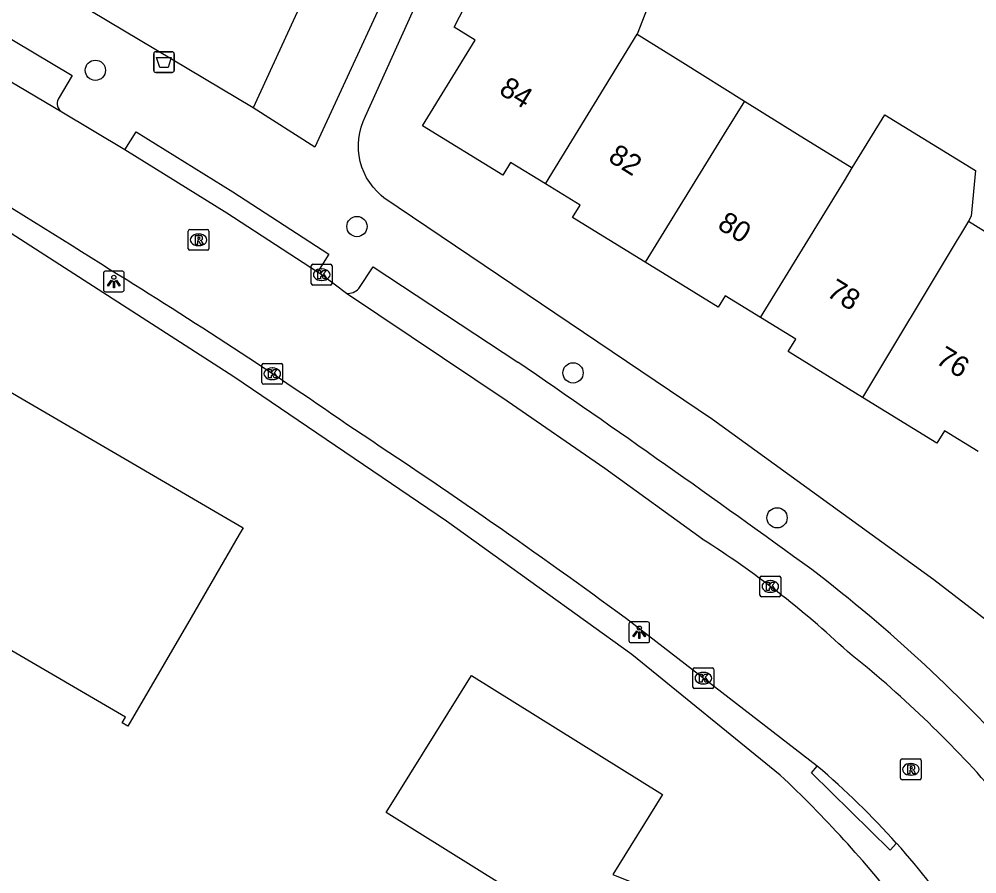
# Model space of a CAD drawing. Extents: x 161696 to 162377, y 380761 to 381673.
# Drawn here: x 161872.29 to 161918.5, y 381012.5 to 381053.71 of the extents above; entities that cross this region are included whole.
import ezdxf

# ---------------------------------------------------------------- set-up
doc = ezdxf.new("R2010")
doc.units = 0
for name, color, linetype in [('IMGEO_Afvalbak', 7, 'Continuous'), ('IMGEO_Boom', 7, 'Continuous'), ('IMGEO_Kolk', 7, 'Continuous'), ('IMGEO_Lichtpunt', 7, 'Continuous'), ('IMGEO_Pand', 7, 'Continuous'), ('IMGEO_Pand_nummerreeks', 7, 'Continuous'), ('IMGEO_Rijbaan_lokaal_open', 7, 'Continuous'), ('IMGEO_Rioolput', 7, 'Continuous'), ('IMGEO_Voetpad_gesloten', 7, 'Continuous'), ('IMGEO_Voetpad_open', 7, 'Continuous')]:
    doc.layers.add(name, color=color, linetype=linetype)

msp = doc.modelspace()

# ---------------------------------------------------------------- linework, layer by layer
at = {"layer": 'IMGEO_Afvalbak'}
for p, q in [((161878.783, 381051.236), (161878.783, 381052.036)), ((161878.783, 381052.036), (161878.783, 381051.236)), ((161878.883, 381052.136), (161879.673, 381052.136)), ((161879.673, 381052.136), (161878.883, 381052.136)), ((161879.773, 381052.036), (161879.773, 381051.236)), ((161879.773, 381051.236), (161879.773, 381052.036)), ((161879.673, 381051.136), (161878.883, 381051.136)), ((161878.883, 381051.136), (161879.673, 381051.136))]:
    msp.add_line(p, q, dxfattribs=at)
msp.add_lwpolyline([(161878.926, 381051.85), (161879.63, 381051.85), (161879.481, 381051.38), (161879.075, 381051.38), (161878.926, 381051.85)], dxfattribs=at)
for centre, start, end in [((161878.883, 381052.036), 90, 180), ((161878.883, 381052.036), 90, 180), ((161879.673, 381052.036), 0, 90), ((161879.673, 381052.036), 360, 90), ((161878.883, 381051.236), 180, 270), ((161878.883, 381051.236), 180, 270), ((161879.673, 381051.236), 270, 0), ((161879.673, 381051.236), 270, 0)]:
    msp.add_arc(centre, 0.1, start, end, dxfattribs=at)
at = {"layer": 'IMGEO_Boom'}
for centre in [(161875.969, 381051.241), (161888.592, 381043.707), (161899.015, 381036.65), (161908.859, 381029.663)]:
    msp.add_circle(centre, 0.489, dxfattribs=at)
at = {"layer": 'IMGEO_Kolk'}
for p, q in [((161886.463, 381041.886), (161887.315, 381041.886)), ((161886.388, 381040.96), (161886.388, 381041.812)), ((161886.876, 381041.666), (161886.901, 381041.666)), ((161887.389, 381041.812), (161887.389, 381040.96)), ((161886.899, 381041.106), (161886.874, 381041.106)), ((161887.315, 381040.886), (161886.463, 381040.886)), ((161884.005, 381036.183), (161884.005, 381037.035)), ((161884.08, 381037.109), (161884.932, 381037.109)), ((161884.493, 381036.889), (161884.518, 381036.889)), ((161885.006, 381037.035), (161885.006, 381036.183)), ((161884.516, 381036.329), (161884.491, 381036.329)), ((161884.932, 381036.109), (161884.08, 381036.109)), ((161908.033, 381025.93), (161908.033, 381026.782)), ((161908.108, 381026.856), (161908.96, 381026.856)), ((161908.521, 381026.636), (161908.546, 381026.636)), ((161909.034, 381026.782), (161909.034, 381025.93)), ((161908.96, 381025.856), (161908.108, 381025.856)), ((161908.544, 381026.076), (161908.519, 381026.076)), ((161904.802, 381021.506), (161904.802, 381022.358)), ((161904.877, 381022.432), (161905.729, 381022.432)), ((161905.29, 381022.212), (161905.315, 381022.212)), ((161905.803, 381022.358), (161905.803, 381021.506)), ((161905.313, 381021.652), (161905.288, 381021.652)), ((161905.729, 381021.432), (161904.877, 381021.432))]:
    msp.add_line(p, q, dxfattribs=at)
for points in [[(161886.463, 381041.886), (161887.315, 381041.886)], [(161886.388, 381040.96), (161886.388, 381041.812)], [(161886.709, 381041.586), (161886.832, 381041.586), (161886.832, 381041.435), (161886.962, 381041.586), (161887.126, 381041.586), (161886.98, 381041.435), (161887.133, 381041.186), (161886.981, 381041.186), (161886.896, 381041.35), (161886.832, 381041.283), (161886.832, 381041.186), (161886.709, 381041.186), (161886.709, 381041.586)], [(161887.389, 381041.812), (161887.389, 381040.96)], [(161887.315, 381040.886), (161886.463, 381040.886)], [(161884.005, 381036.183), (161884.005, 381037.035)], [(161884.08, 381037.109), (161884.932, 381037.109)], [(161884.326, 381036.809), (161884.449, 381036.809), (161884.449, 381036.658), (161884.579, 381036.809), (161884.743, 381036.809), (161884.597, 381036.658), (161884.75, 381036.409), (161884.598, 381036.409), (161884.513, 381036.573), (161884.449, 381036.506), (161884.449, 381036.409), (161884.326, 381036.409), (161884.326, 381036.809)], [(161885.006, 381037.035), (161885.006, 381036.183)], [(161884.932, 381036.109), (161884.08, 381036.109)], [(161908.033, 381025.93), (161908.033, 381026.782)], [(161908.108, 381026.856), (161908.96, 381026.856)], [(161909.034, 381026.782), (161909.034, 381025.93)], [(161908.354, 381026.556), (161908.477, 381026.556), (161908.477, 381026.405), (161908.607, 381026.556), (161908.771, 381026.556), (161908.625, 381026.405), (161908.778, 381026.156), (161908.626, 381026.156), (161908.541, 381026.32), (161908.477, 381026.253), (161908.477, 381026.156), (161908.354, 381026.156), (161908.354, 381026.556)], [(161908.96, 381025.856), (161908.108, 381025.856)], [(161904.802, 381021.506), (161904.802, 381022.358)], [(161904.877, 381022.432), (161905.729, 381022.432)], [(161905.123, 381022.132), (161905.246, 381022.132), (161905.246, 381021.981), (161905.376, 381022.132), (161905.54, 381022.132), (161905.394, 381021.981), (161905.547, 381021.732), (161905.395, 381021.732), (161905.31, 381021.896), (161905.246, 381021.829), (161905.246, 381021.732), (161905.123, 381021.732), (161905.123, 381022.132)], [(161905.803, 381022.358), (161905.803, 381021.506)], [(161905.729, 381021.432), (161904.877, 381021.432)]]:
    msp.add_lwpolyline(points, dxfattribs=at)
for centre, start, end in [((161886.465, 381041.81), 91.552, 178.448), ((161886.465, 381041.81), 91.552, 178.448), ((161887.313, 381041.81), 1.552, 88.448), ((161887.313, 381041.81), 1.552, 88.448), ((161886.465, 381040.962), 181.552, 268.448), ((161886.465, 381040.962), 181.552, 268.448), ((161887.313, 381040.962), 271.552, 358.448), ((161887.313, 381040.962), 271.552, 358.448), ((161884.082, 381037.033), 91.552, 178.448), ((161884.082, 381037.033), 91.552, 178.448), ((161884.93, 381037.033), 1.552, 88.448), ((161884.93, 381037.033), 1.552, 88.448), ((161884.082, 381036.185), 181.552, 268.448), ((161884.082, 381036.185), 181.552, 268.448), ((161884.93, 381036.185), 271.552, 358.448), ((161884.93, 381036.185), 271.552, 358.448), ((161908.11, 381026.78), 91.552, 178.448), ((161908.11, 381026.78), 91.552, 178.448), ((161908.958, 381026.78), 1.552, 88.448), ((161908.958, 381026.78), 1.552, 88.448), ((161908.11, 381025.932), 181.552, 268.448), ((161908.11, 381025.932), 181.552, 268.448), ((161908.958, 381025.932), 271.552, 358.448), ((161908.958, 381025.932), 271.552, 358.448), ((161904.879, 381022.356), 91.552, 178.448), ((161904.879, 381022.356), 91.552, 178.448), ((161905.727, 381022.356), 1.552, 88.448), ((161905.727, 381022.356), 1.552, 88.448), ((161904.879, 381021.508), 181.552, 268.448), ((161904.879, 381021.508), 181.552, 268.448), ((161905.727, 381021.508), 271.552, 358.448), ((161905.727, 381021.508), 271.552, 358.448)]:
    msp.add_arc(centre, 0.0765, start, end, dxfattribs=at)
for centre, major_axis, ratio, start_param, end_param in [((161886.875, 381041.386), (-0.387, 0.002), 0.722429, 4.712389, 7.853982), ((161886.9, 381041.386), (-0.39, 0.002), 0.717154, 1.570796, 4.712389), ((161884.492, 381036.609), (-0.387, 0.002), 0.722429, 4.712389, 7.853982), ((161884.517, 381036.609), (-0.39, 0.002), 0.717154, 1.570796, 4.712389), ((161908.52, 381026.356), (-0.387, 0.002), 0.722429, 4.712389, 7.853982), ((161908.545, 381026.356), (-0.39, 0.002), 0.717154, 1.570796, 4.712389), ((161905.289, 381021.932), (-0.387, 0.002), 0.722429, 4.712389, 7.853982), ((161905.314, 381021.932), (-0.39, 0.002), 0.717154, 1.570796, 4.712389)]:
    msp.add_ellipse(centre, major_axis=major_axis, ratio=ratio, start_param=start_param, end_param=end_param, dxfattribs=at)
at = {"layer": 'IMGEO_Lichtpunt'}
for p, q in [((161876.363, 381041.464), (161876.363, 381040.657)), ((161876.363, 381041.464), (161876.363, 381040.657)), ((161877.265, 381041.559), (161876.457, 381041.559)), ((161877.265, 381041.559), (161876.457, 381041.559)), ((161877.359, 381040.657), (161877.359, 381041.464)), ((161877.359, 381040.657), (161877.359, 381041.464)), ((161876.457, 381040.563), (161877.265, 381040.563)), ((161876.457, 381040.563), (161877.265, 381040.563)), ((161901.713, 381024.549), (161901.713, 381023.742)), ((161901.713, 381024.549), (161901.713, 381023.742)), ((161902.615, 381024.644), (161901.807, 381024.644)), ((161902.615, 381024.644), (161901.807, 381024.644)), ((161902.709, 381023.742), (161902.709, 381024.549)), ((161902.709, 381023.742), (161902.709, 381024.549)), ((161901.807, 381023.648), (161902.615, 381023.648)), ((161901.807, 381023.648), (161902.615, 381023.648))]:
    msp.add_line(p, q, dxfattribs=at)
for points in [[(161876.737, 381041.128), (161876.776, 381041.1), (161876.588, 381040.838), (161876.55, 381040.865), (161876.737, 381041.128)], [(161876.839, 381041.08), (161876.886, 381041.08), (161876.886, 381040.758), (161876.839, 381040.758), (161876.839, 381041.08)], [(161876.949, 381041.1), (161876.987, 381041.127), (161877.174, 381040.865), (161877.135, 381040.837), (161876.949, 381041.1)], [(161902.087, 381024.213), (161902.126, 381024.185), (161901.938, 381023.923), (161901.9, 381023.95), (161902.087, 381024.213)], [(161902.189, 381024.165), (161902.236, 381024.165), (161902.236, 381023.843), (161902.189, 381023.843), (161902.189, 381024.165)], [(161902.299, 381024.185), (161902.337, 381024.212), (161902.524, 381023.95), (161902.485, 381023.922), (161902.299, 381024.185)]]:
    msp.add_lwpolyline(points, dxfattribs=at)
for centre in [(161876.862, 381041.262), (161902.212, 381024.347)]:
    msp.add_circle(centre, 0.0994, dxfattribs=at)
for centre, start, end in [((161876.457, 381041.464), 90, 180), ((161876.457, 381041.464), 90, 180), ((161877.265, 381041.464), 0, 90), ((161877.265, 381041.464), 0, 90), ((161876.457, 381040.657), 180, 270), ((161876.457, 381040.657), 180, 270), ((161877.265, 381040.657), 270, 0), ((161877.265, 381040.657), 270, 360), ((161901.807, 381024.549), 90, 180), ((161901.807, 381024.549), 90, 180), ((161902.615, 381024.549), 0, 90), ((161902.615, 381024.549), 0, 90), ((161901.807, 381023.742), 180, 270), ((161901.807, 381023.742), 180, 270), ((161902.615, 381023.742), 270, 0), ((161902.615, 381023.742), 270, 360)]:
    msp.add_arc(centre, 0.0946, start, end, dxfattribs=at)
at = {"layer": 'IMGEO_Pand'}
for points in [[(161897.681, 381045.772), (161896.006, 381046.803), (161895.628, 381046.189), (161891.757, 381048.571), (161894.299, 381052.701), (161893.286, 381053.325), (161895.63, 381057.892), (161902.711, 381054.516), (161902.114, 381052.975)], [(161897.681, 381045.772), (161902.114, 381052.975)], [(161902.114, 381052.975), (161904.32, 381051.618), (161907.287, 381049.76)], [(161907.287, 381049.76), (161906.313, 381048.178), (161902.5, 381041.982)], [(161907.287, 381049.76), (161909.843, 381048.16), (161912.486, 381046.533)], [(161912.486, 381046.533), (161914.061, 381049.096), (161918.438, 381046.402), (161918.231, 381044.2), (161918.09, 381043.966)], [(161908.055, 381039.321), (161912.107, 381045.917), (161912.486, 381046.533)], [(161902.5, 381041.982), (161898.992, 381044.141), (161899.36, 381044.739), (161897.681, 381045.772)], [(161918.09, 381043.966), (161917.703, 381043.322), (161917.552, 381043.07), (161912.981, 381035.467)], [(161918.09, 381043.966), (161920.768, 381042.317), (161920.378, 381041.684), (161922.995, 381040.073)], [(161908.055, 381039.321), (161906.349, 381040.371), (161906.01, 381039.821), (161902.5, 381041.982)], [(161912.981, 381035.467), (161909.391, 381037.677), (161909.758, 381038.273), (161908.055, 381039.321)], [(161870.606, 381036.459), (161883.104, 381029.186), (161882.913, 381028.858), (161880.589, 381024.865), (161879.286, 381022.626), (161877.536, 381019.619), (161877.26, 381019.78), (161877.421, 381020.057), (161865.674, 381026.895)], [(161918.558, 381032.86), (161916.94, 381033.856), (161916.572, 381033.257), (161912.981, 381035.467)], [(161889.997, 381015.45), (161894.124, 381022.068), (161903.336, 381016.319), (161900.931, 381012.461), (161904.096, 381011.192), (161903.813, 381010.495), (161906.715, 381009.102), (161909.614, 381007.098), (161911.003, 381005.883), (161912.162, 381004.652), (161913.043, 381003.617), (161913.847, 381002.506), (161914.441, 381001.605), (161915.082, 381000.484), (161915.326, 381000), (161915.724, 380999.209), (161916.231, 380998.002), (161916.71, 380996.593), (161917.129, 380995.034), (161918.162, 380990.94), (161918.545, 380988.802)], [(161901.316, 381008.393), (161889.997, 381015.45)]]:
    msp.add_lwpolyline(points, dxfattribs=at)
at = {"layer": 'IMGEO_Rijbaan_lokaal_open'}
for points in [[(161896.944, 381069.188), (161896.026, 381069.305), (161894.574, 381064.871), (161886.556, 381047.541), (161883.582, 381049.424)], [(161874.352, 381049.226), (161863.015, 381055.945)], [(161885.89, 381054.437), (161883.582, 381049.424)], [(161877.385, 381047.398), (161874.352, 381049.226)], [(161886.684, 381041.505), (161882.309, 381044.351), (161877.385, 381047.398)], [(161888.082, 381040.475), (161886.889, 381041.386), (161886.684, 381041.505)], [(161905.254, 381028.641), (161900.546, 381032.038), (161895.843, 381035.294), (161888.082, 381040.475)], [(161910.802, 381017.693), (161901.588, 381024.798)]]:
    msp.add_lwpolyline(points, dxfattribs=at)
for centre, radius, start, end in [((161652.747, 380687.297), 419.158, 57.70406, 60.10176), ((161740.289, 380820.096), 260.148, 55.27804, 58.37491), ((161721.349, 380779.505), 304.392, 53.69201, 56.69997), ((161879.524, 380988.225), 47.911, 46.9164, 57.5187), ((161878.987, 380981.313), 53.502, 41.0703, 51.5567), ((161885.399, 380987.774), 39.248, 41.8669, 49.6661), ((161885.32, 380987.728), 39.338, 26.8121, 41.8408)]:
    msp.add_arc(centre, radius, start, end, dxfattribs=at)
at = {"layer": 'IMGEO_Rioolput'}
for p, q in [((161880.449, 381042.639), (161880.449, 381043.491)), ((161880.524, 381043.565), (161881.376, 381043.565)), ((161880.937, 381043.345), (161880.962, 381043.345)), ((161881.45, 381043.491), (161881.45, 381042.639)), ((161880.96, 381042.785), (161880.935, 381042.785)), ((161881.376, 381042.565), (161880.524, 381042.565)), ((161914.815, 381017.11), (161914.815, 381017.962)), ((161914.89, 381018.036), (161915.742, 381018.036)), ((161915.303, 381017.816), (161915.328, 381017.816)), ((161915.816, 381017.962), (161915.816, 381017.11)), ((161915.742, 381017.036), (161914.89, 381017.036)), ((161915.326, 381017.256), (161915.301, 381017.256))]:
    msp.add_line(p, q, dxfattribs=at)
for points in [[(161880.449, 381042.639), (161880.449, 381043.491)], [(161880.524, 381043.565), (161881.376, 381043.565)], [(161881.038, 381043.263), (161880.786, 381043.265), (161880.786, 381042.865)], [(161881.45, 381043.491), (161881.45, 381042.639)], [(161880.786, 381042.865), (161880.91, 381042.865), (161880.91, 381043.027), (161880.921, 381043.027)], [(161880.964, 381043.184), (161880.91, 381043.184), (161880.91, 381043.103)], [(161880.91, 381043.103), (161880.962, 381043.103)], [(161880.968, 381042.998), (161881.039, 381042.865), (161881.179, 381042.865), (161881.114, 381042.991)], [(161881.376, 381042.565), (161880.524, 381042.565)], [(161914.815, 381017.11), (161914.815, 381017.962)], [(161914.89, 381018.036), (161915.742, 381018.036)], [(161915.816, 381017.962), (161915.816, 381017.11)], [(161915.404, 381017.734), (161915.152, 381017.736), (161915.152, 381017.336)], [(161915.152, 381017.336), (161915.276, 381017.336), (161915.276, 381017.498), (161915.287, 381017.498)], [(161915.33, 381017.655), (161915.276, 381017.655), (161915.276, 381017.574)], [(161915.276, 381017.574), (161915.328, 381017.574)], [(161915.334, 381017.469), (161915.405, 381017.336), (161915.545, 381017.336), (161915.48, 381017.462)], [(161915.742, 381017.036), (161914.89, 381017.036)]]:
    msp.add_lwpolyline(points, dxfattribs=at)
for centre, radius, start, end in [((161880.526, 381043.489), 0.0765, 91.552, 178.448), ((161880.526, 381043.489), 0.0765, 91.552, 178.448), ((161881.037, 381043.153), 0.109, 350.3612, 89.416), ((161881.374, 381043.489), 0.0765, 1.552, 88.448), ((161881.374, 381043.489), 0.0765, 1.552, 88.448), ((161880.92, 381042.974), 0.0533, 26.0293, 88.6989), ((161880.946, 381043.292), 0.19, 274.7715, 282.9687), ((161880.97, 381043.088), 0.0964, 77.0061, 93.1865), ((161880.984, 381043.145), 0.0378, 276.6634, 79.6772), ((161881.035, 381043.153), 0.112, 277.5842, 350.9817), ((161881.019, 381042.938), 0.108, 29.5134, 73.7905), ((161880.526, 381042.641), 0.0765, 181.552, 268.448), ((161880.526, 381042.641), 0.0765, 181.552, 268.448), ((161881.374, 381042.641), 0.0765, 271.552, 358.448), ((161881.374, 381042.641), 0.0765, 271.552, 358.448), ((161914.892, 381017.96), 0.0765, 91.552, 178.448), ((161914.892, 381017.96), 0.0765, 91.552, 178.448), ((161915.74, 381017.96), 0.0765, 1.552, 88.448), ((161915.74, 381017.96), 0.0765, 1.552, 88.448), ((161915.286, 381017.445), 0.0533, 26.0293, 88.6989), ((161915.312, 381017.763), 0.19, 274.7715, 282.9687), ((161915.336, 381017.559), 0.0964, 77.0061, 93.1865), ((161915.35, 381017.616), 0.0378, 276.6634, 79.6772), ((161915.403, 381017.624), 0.109, 350.3612, 89.416), ((161915.401, 381017.624), 0.112, 277.5842, 350.9817), ((161915.385, 381017.409), 0.108, 29.5134, 73.7905), ((161914.892, 381017.112), 0.0765, 181.552, 268.448), ((161914.892, 381017.112), 0.0765, 181.552, 268.448), ((161915.74, 381017.112), 0.0765, 271.552, 358.448), ((161915.74, 381017.112), 0.0765, 271.552, 358.448)]:
    msp.add_arc(centre, radius, start, end, dxfattribs=at)
for centre, major_axis, ratio, start_param, end_param in [((161880.936, 381043.065), (-0.387, 0.002), 0.722429, 4.712389, 7.853982), ((161880.961, 381043.065), (-0.39, 0.002), 0.717154, 1.570796, 4.712389), ((161915.302, 381017.536), (-0.387, 0.002), 0.722429, 4.712389, 7.853982), ((161915.327, 381017.536), (-0.39, 0.002), 0.717154, 1.570796, 4.712389)]:
    msp.add_ellipse(centre, major_axis=major_axis, ratio=ratio, start_param=start_param, end_param=end_param, dxfattribs=at)
at = {"layer": 'IMGEO_Voetpad_gesloten'}
msp.add_lwpolyline([(161877.385, 381047.398), (161877.934, 381048.28), (161882.605, 381045.377), (161887.226, 381042.378), (161886.684, 381041.505)], dxfattribs=at)
at = {"layer": 'IMGEO_Voetpad_open'}
for points in [[(161883.582, 381049.424), (161858.502, 381064.372), (161857.693, 381064.752)], [(161932.395, 381014.373), (161916.42, 381026.67), (161905.751, 381034.399), (161889.895, 381045.097), (161889.765, 381045.201), (161889.56, 381045.392), (161889.372, 381045.601), (161889.204, 381045.825), (161889.056, 381046.063), (161888.931, 381046.314), (161888.828, 381046.574), (161888.749, 381046.843), (161888.694, 381047.118), (161888.665, 381047.397), (161888.66, 381047.677), (161888.68, 381047.957), (161888.725, 381048.233), (161888.795, 381048.505), (161888.888, 381048.769), (161889.005, 381049.024), (161893.094, 381058.084)], [(161864.034, 381056.191), (161864.59, 381057.114), (161874.843, 381050.997), (161874.18, 381049.856)], [(161909.012, 381017.255), (161901.853, 381023.073), (161892.907, 381029.507), (161882.643, 381036.459), (161870.723, 381044.134), (161860.683, 381050.137)], [(161888.682, 381040.716), (161889.37, 381041.768), (161896.352, 381037.168)], [(161914.627, 381013.969), (161914.314, 381013.641), (161910.523, 381017.366), (161910.802, 381017.693)]]:
    msp.add_lwpolyline(points, dxfattribs=at)
for centre, radius, start, end in [((161874.613, 381049.636), 0.485, 152.9985, 237.5425), ((161888.095, 381041.31), 0.835, 269.1184, 314.649), ((161547.991, 380528.239), 616.737, 53.996333, 55.608468), ((161864.92, 380967.493), 75.109, 41.72193, 52.60698), ((161870.828, 380976.54), 55.819, 37.8575, 46.8372)]:
    msp.add_arc(centre, radius, start, end, dxfattribs=at)

# ---------------------------------------------------------------- texts
at = {"layer": 'IMGEO_Pand_nummerreeks'}
for s, rotation, p in [('84', 328.3387, (161895.388, 381050.139)), ('82', 328.3387, (161900.654, 381046.892)), ('80', 328.3384, (161905.926, 381043.641)), ('78', 328.3384, (161911.194, 381040.393)), ('76', 328.3384, (161916.459, 381037.146))]:
    msp.add_text(s, height=1, rotation=rotation, dxfattribs=at).set_placement(p)

doc.saveas('drawing.dxf')
